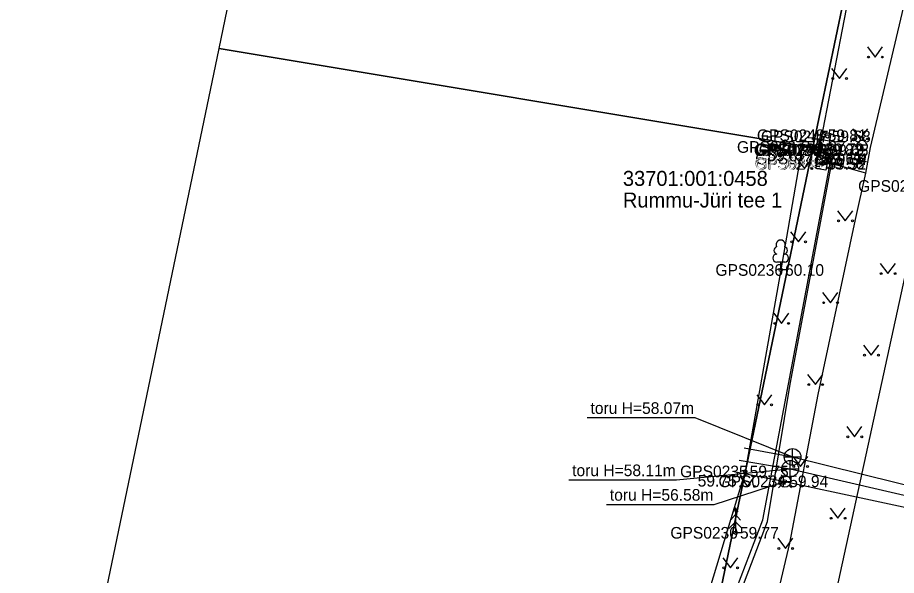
# Model space of a CAD drawing. Extents: x 551623 to 559850, y 6561220 to 6567135.
# Drawn here: x 556540.7 to 556593.5, y 6562659.4 to 6562692.9 of the extents above; entities that cross this region are included whole.
import ezdxf

# ---------------------------------------------------------------- set-up
doc = ezdxf.new("R2010")
doc.units = 0
for name, color, linetype in [('AED', 7, 'Continuous'), ('ELRAJATISMP', 7, 'Continuous'), ('HALJASTUS', 7, 'Continuous'), ('KKAEV', 7, 'Continuous'), ('KORGUS-EH2000', 7, 'Continuous'), ('KTRASS', 7, 'Continuous'), ('MOOTKORG-EH2000', 7, 'Continuous'), ('MOOTMPUNKT', 7, 'Continuous'), ('MOOTNR', 7, 'Continuous'), ('MOOTPIIR', 7, 'Continuous'), ('MPKAABEL', 7, 'Continuous'), ('PIIR', 7, 'Continuous'), ('PUU', 7, 'Continuous'), ('SIRAJATIS', 7, 'Continuous'), ('SITRASS', 7, 'Continuous'), ('SKTRASS', 7, 'Continuous'), ('TEE', 7, 'Continuous'), ('VKAEV', 7, 'Continuous'), ('VTRASS', 7, 'Continuous')]:
    doc.layers.add(name, color=color, linetype=linetype)

msp = doc.modelspace()

# ---------------------------------------------------------------- linework, layer by layer
at = {"layer": 'AED'}
msp.add_line((556588.807, 6562684.91), (556587.797, 6562685.099), dxfattribs=at)
msp.add_lwpolyline([(556588.807, 6562684.91), (556592.09, 6562701.91)], dxfattribs=at)
at = {"layer": 'ELRAJATISMP'}
for p, q in [((556589.44, 6562685.451), (556588.852, 6562685.553)), ((556589.321, 6562684.743), (556588.733, 6562684.846)), ((556589.394, 6562685.183), (556588.806, 6562685.285)), ((556589.274, 6562684.476), (556588.686, 6562684.578))]:
    msp.add_line(p, q, dxfattribs=at)
for points in [[(556589.519, 6562685.905), (556589.315, 6562684.728), (556588.727, 6562684.831), (556588.931, 6562686.007)], [(556589.4, 6562685.198), (556589.195, 6562684.021), (556588.607, 6562684.123), (556588.812, 6562685.3)]]:
    msp.add_lwpolyline(points, close=True, dxfattribs=at)
at = {"layer": 'HALJASTUS'}
for p, q in [((556591.715, 6562691.106), (556592.179, 6562690.499)), ((556592.179, 6562690.499), (556592.624, 6562691.106)), ((556589.563, 6562689.815), (556590.027, 6562689.209)), ((556590.027, 6562689.209), (556590.472, 6562689.815)), ((556590.817, 6562686.187), (556591.28, 6562685.581)), ((556591.28, 6562685.581), (556591.726, 6562686.187)), ((556587.475, 6562684.408), (556587.938, 6562683.801)), ((556587.938, 6562683.801), (556588.384, 6562684.408)), ((556589.919, 6562681.269), (556590.382, 6562680.662)), ((556590.382, 6562680.662), (556590.828, 6562681.269)), ((556587.101, 6562680.004), (556587.564, 6562679.397)), ((556587.564, 6562679.397), (556588.01, 6562680.004)), ((556592.479, 6562678.099), (556592.942, 6562677.492)), ((556592.942, 6562677.492), (556593.388, 6562678.099)), ((556589.02, 6562676.35), (556589.484, 6562675.743)), ((556589.484, 6562675.743), (556589.929, 6562676.35)), ((556586.081, 6562675.109), (556586.545, 6562674.502)), ((556586.545, 6562674.502), (556586.99, 6562675.109)), ((556591.478, 6562673.2), (556591.941, 6562672.593)), ((556591.941, 6562672.593), (556592.387, 6562673.2)), ((556588.122, 6562671.431), (556588.586, 6562670.825)), ((556588.586, 6562670.825), (556589.031, 6562671.431)), ((556585.062, 6562670.214), (556585.526, 6562669.607)), ((556585.526, 6562669.607), (556585.971, 6562670.214)), ((556590.476, 6562668.301), (556590.94, 6562667.694)), ((556590.94, 6562667.694), (556591.385, 6562668.301)), ((556587.224, 6562666.513), (556587.687, 6562665.906)), ((556587.687, 6562665.906), (556588.133, 6562666.513)), ((556584.043, 6562665.319), (556584.506, 6562664.712)), ((556584.506, 6562664.712), (556584.952, 6562665.319)), ((556589.475, 6562663.402), (556589.939, 6562662.796)), ((556589.939, 6562662.796), (556590.384, 6562663.402)), ((556586.326, 6562661.594), (556586.789, 6562660.987)), ((556586.789, 6562660.987), (556587.235, 6562661.594)), ((556583.024, 6562660.424), (556583.487, 6562659.817)), ((556583.487, 6562659.817), (556583.933, 6562660.424))]:
    msp.add_line(p, q, dxfattribs=at)
for centre in [(556591.778, 6562690.499), (556592.606, 6562690.499), (556589.626, 6562689.209), (556590.455, 6562689.209), (556590.879, 6562685.581), (556591.708, 6562685.581), (556587.537, 6562683.801), (556588.366, 6562683.801), (556589.981, 6562680.662), (556590.81, 6562680.662), (556587.163, 6562679.397), (556587.992, 6562679.397), (556592.541, 6562677.492), (556593.37, 6562677.492), (556589.083, 6562675.743), (556589.912, 6562675.743), (556586.144, 6562674.502), (556586.973, 6562674.502), (556591.54, 6562672.593), (556592.369, 6562672.593), (556588.185, 6562670.825), (556589.013, 6562670.825), (556585.125, 6562669.607), (556585.953, 6562669.607), (556590.539, 6562667.694), (556591.368, 6562667.694), (556587.286, 6562665.906), (556588.115, 6562665.906), (556584.105, 6562664.712), (556584.934, 6562664.712), (556589.538, 6562662.796), (556590.366, 6562662.796), (556586.388, 6562660.987), (556587.217, 6562660.987), (556583.086, 6562659.817), (556583.915, 6562659.817)]:
    msp.add_circle(centre, 0.055, dxfattribs=at)
at = {"layer": 'KKAEV'}
for p, q in [((556587.216, 6562665.98), (556587.216, 6562666.98)), ((556586.716, 6562666.48), (556587.716, 6562666.48)), ((556587.075, 6562665.275), (556587.075, 6562666.275)), ((556586.575, 6562665.775), (556587.575, 6562665.775))]:
    msp.add_line(p, q, dxfattribs=at)
for centre in [(556587.216, 6562666.48), (556587.075, 6562665.775)]:
    msp.add_circle(centre, 0.5, dxfattribs=at)
at = {"layer": 'KORGUS-EH2000'}
for centre in [(556587.797, 6562685.099), (556584.378, 6562665.61)]:
    msp.add_circle(centre, 0.1, dxfattribs=at)
at = {"layer": 'KTRASS'}
for points in [[(556584.009, 6562666.286), (556587.075, 6562665.775), (556596.007, 6562663.713)], [(556573.778, 6562665.108), (556580.245, 6562665.108), (556587.075, 6562665.775)]]:
    msp.add_lwpolyline(points, dxfattribs=at)
at = {"layer": 'MOOTMPUNKT'}
for centre in [(556589.064, 6562685.803), (556589.306, 6562685.731), (556587.797, 6562685.099), (556588.807, 6562684.91), (556588.921, 6562684.953), (556588.926, 6562684.959), (556589.169, 6562684.91), (556588.826, 6562684.409), (556589.087, 6562684.368), (556589.087, 6562684.365), (556588.931, 6562684.117), (556589.039, 6562684.089), (556586.503, 6562677.711), (556584.378, 6562665.61), (556586.756, 6562665.016), (556583.794, 6562661.925)]:
    msp.add_circle(centre, 0.1, dxfattribs=at)
at = {"layer": 'MOOTPIIR'}
msp.add_lwpolyline([(556618.715, 6562822.195), (556606.273, 6562747.18), (556599.844, 6562739.348), (556593.96, 6562711.51), (556588.43, 6562685.07), (556587.797, 6562685.099), (556586.503, 6562677.711), (556584.378, 6562665.61), (556582.242, 6562658.609), (556579.58, 6562644.209), (556576.324, 6562628.772), (556574.251, 6562619.959), (556568.733, 6562591.002), (556565.624, 6562580.56), (556564.07, 6562571.452), (556562.761, 6562565.324), (556562.362, 6562564.746), (556561.89, 6562558.297), (556552.726, 6562513.925), (556552.161, 6562514.02), (556543.863, 6562474.66)], dxfattribs=at)
at = {"layer": 'MPKAABEL'}
for points in [[(556557.229, 6562563.109), (556558.692, 6562562.847), (556563.836, 6562562.377), (556564.214, 6562563.323), (556567.822, 6562580.89), (556571.114, 6562591.066), (556573.261, 6562602.424), (556575.642, 6562613.904), (556577.051, 6562623.082), (556578.502, 6562632.442), (556579.664, 6562637.006), (556581.262, 6562644.688), (556583.373, 6562656.462), (556585.711, 6562662.597), (556587.077, 6562670.843), (556589.661, 6562684.582), (556589.053, 6562684.696)], [(556557.251, 6562563.41), (556558.745, 6562563.142), (556563.686, 6562562.548), (556563.921, 6562563.388), (556567.529, 6562580.955), (556570.996, 6562591.096), (556573.134, 6562602.455), (556575.529, 6562613.922), (556576.948, 6562623.102), (556578.427, 6562632.457), (556579.563, 6562637.039), (556581.073, 6562644.724), (556583.093, 6562656.569), (556585.431, 6562662.704), (556586.974, 6562670.856), (556589.559, 6562684.54), (556589.053, 6562684.696)]]:
    msp.add_lwpolyline(points, dxfattribs=at)
at = {"layer": 'PIIR'}
for points in [[(556599.77, 6562739.31), (556613.6, 6562737.05), (556598.38, 6562665.28), (556582.07, 6562589.19), (556528.51, 6562329.75), (556527.9, 6562326.79), (556533.07, 6562326.41), (556532.21, 6562322.88), (556529.17, 6562310.34), (556520.17, 6562273.55), (556523.22, 6562261.92), (556489.06, 6562281.04), (556502.86, 6562283.59), (556510.45, 6562310.26), (556519.14, 6562350.21), (556529.77, 6562402.46), (556539.62, 6562450.85), (556543.81, 6562471.43), (556552.64, 6562513.89), (556561.6, 6562556.55), (556566.59, 6562580.45), (556577.04, 6562630.35), (556588.43, 6562685.07), (556593.96, 6562711.51)], [(556588.43, 6562685.07), (556552.77, 6562691.02), (556558.5, 6562718.73), (556572.04, 6562716.01), (556571.97, 6562715.53), (556577.8, 6562714.3), (556577.9, 6562714.75), (556593.96, 6562711.51)], [(556588.43, 6562685.07), (556577.04, 6562630.35), (556541.5, 6562636.89), (556552.77, 6562691.02)]]:
    msp.add_lwpolyline(points, close=True, dxfattribs=at)
at = {"layer": 'PUU'}
for p, q in [((556586.743, 6562678.186), (556586.263, 6562678.186)), ((556586.503, 6562677.711), (556586.503, 6562678.186)), ((556586.883, 6562677.711), (556586.503, 6562677.711)), ((556583.794, 6562663.425), (556583.644, 6562663.175)), ((556583.944, 6562663.175), (556583.794, 6562663.425)), ((556583.794, 6562663.425), (556583.794, 6562661.925)), ((556583.794, 6562663.025), (556583.494, 6562662.675)), ((556584.094, 6562662.675), (556583.794, 6562663.025)), ((556583.794, 6562662.575), (556583.394, 6562662.175)), ((556584.194, 6562662.175), (556583.794, 6562662.575)), ((556584.154, 6562661.925), (556583.794, 6562661.925))]:
    msp.add_line(p, q, dxfattribs=at)
for centre, radius, start, end in [((556586.333, 6562678.884), 0.233, 109.0217, 253.1415), ((556586.503, 6562679.231), 0.277, 332.5799, 207.4201), ((556586.673, 6562678.884), 0.233, 286.8508, 70.9859), ((556586.265, 6562678.424), 0.238, 90.0016, 269.3953), ((556586.74, 6562678.424), 0.238, 270.6047, 89.9984)]:
    msp.add_arc(centre, radius, start, end, dxfattribs=at)
at = {"layer": 'SIRAJATIS'}
msp.add_lwpolyline([(556589.39, 6562684.682), (556589.219, 6562683.697), (556588.628, 6562683.8), (556588.799, 6562684.785)], close=True, dxfattribs=at)
for centre, radius in [((556589.043, 6562684.438), 0.0304), ((556589.043, 6562684.438), 0.029), ((556589.043, 6562684.438), 0.0277), ((556589.043, 6562684.438), 0.0263), ((556589.043, 6562684.438), 0.0249), ((556589.043, 6562684.438), 0.0236), ((556589.043, 6562684.438), 0.0222), ((556589.043, 6562684.438), 0.0209), ((556589.043, 6562684.438), 0.0195), ((556589.043, 6562684.438), 0.0181), ((556589.043, 6562684.438), 0.0168), ((556589.043, 6562684.438), 0.0154), ((556589.043, 6562684.438), 0.014), ((556589.043, 6562684.438), 0.0127), ((556589.043, 6562684.438), 0.0113), ((556589.043, 6562684.438), 0.00996), ((556589.043, 6562684.438), 0.0086), ((556589.043, 6562684.438), 0.00724), ((556589.043, 6562684.438), 0.00587), ((556589.043, 6562684.438), 0.00451), ((556589.043, 6562684.438), 0.00315), ((556589.043, 6562684.438), 0.00179), ((556589.043, 6562684.438), 0.000426), ((556588.975, 6562684.044), 0.0304), ((556588.975, 6562684.044), 0.029), ((556588.975, 6562684.044), 0.0277), ((556588.975, 6562684.044), 0.0263), ((556588.975, 6562684.044), 0.0249), ((556588.975, 6562684.044), 0.0236), ((556588.975, 6562684.044), 0.0222), ((556588.975, 6562684.044), 0.0209), ((556588.975, 6562684.044), 0.0195), ((556588.975, 6562684.044), 0.0181), ((556588.975, 6562684.044), 0.0168), ((556588.975, 6562684.044), 0.0154), ((556588.975, 6562684.044), 0.014), ((556588.975, 6562684.044), 0.0127), ((556588.975, 6562684.044), 0.0113), ((556588.975, 6562684.044), 0.00996), ((556588.975, 6562684.044), 0.0086), ((556588.975, 6562684.044), 0.00724), ((556588.975, 6562684.044), 0.00587), ((556588.975, 6562684.044), 0.00451), ((556588.975, 6562684.044), 0.00315), ((556588.975, 6562684.044), 0.00179), ((556588.975, 6562684.044), 0.000426)]:
    msp.add_circle(centre, radius, dxfattribs=at)
at = {"layer": 'SITRASS'}
for points in [[(556578.887, 6562623.758), (556580.25, 6562630.066), (556581.832, 6562637.305), (556583.664, 6562646.316), (556585.035, 6562652.742), (556587.059, 6562661.297), (556588.754, 6562670.227), (556590.988, 6562680.75), (556591.621, 6562683.527), (556591.895, 6562685.074), (556593.969, 6562693.867), (556595.195, 6562699.664), (556596.176, 6562704.047), (556597.535, 6562709.352), (556597.609, 6562710.531), (556597.125, 6562711.477), (556595.668, 6562711.922), (556594.408, 6562712.21)], [(556591.621, 6562683.527), (556589.009, 6562684.241)]]:
    msp.add_lwpolyline(points, dxfattribs=at)
at = {"layer": 'SKTRASS'}
for points in [[(556574.879, 6562668.848), (556581.346, 6562668.848), (556587.216, 6562666.48)], [(556584.303, 6562667.023), (556587.216, 6562666.48), (556595.541, 6562664.43)]]:
    msp.add_lwpolyline(points, dxfattribs=at)
at = {"layer": 'TEE'}
msp.add_lwpolyline([(556592.057, 6562701.776), (556592.12, 6562701.583), (556596.248, 6562700.431), (556597.567, 6562699.677), (556598.369, 6562697.7), (556595.142, 6562682.757), (556589.485, 6562656.87), (556586.387, 6562641.744), (556585.715, 6562638.373), (556584.087, 6562630.443), (556580.887, 6562616.768), (556579.688, 6562611.746), (556575.85, 6562595.183), (556572.387, 6562581.794), (556570.65, 6562575.641), (556569.894, 6562573.737), (556569.348, 6562573.329), (556566.853, 6562572.396), (556564.07, 6562571.452)], dxfattribs=at)
at = {"layer": 'VKAEV'}
for p, q in [((556586.509, 6562664.768), (556586.369, 6562664.629)), ((556586.406, 6562665.016), (556587.106, 6562665.016)), ((556587.004, 6562664.768), (556587.143, 6562664.629))]:
    msp.add_line(p, q, dxfattribs=at)
msp.add_circle((556586.756, 6562665.016), 0.35, dxfattribs=at)
at = {"layer": 'VTRASS'}
for points in [[(556583.604, 6562665.635), (556586.756, 6562665.016), (556596.488, 6562662.92)], [(556576.041, 6562663.634), (556582.508, 6562663.634), (556586.756, 6562665.016)]]:
    msp.add_lwpolyline(points, dxfattribs=at)

# ---------------------------------------------------------------- texts
at = {"layer": 'KORGUS-EH2000'}
for s, p in [(' 59.87', (556585.44, 6562684.242)), (' 59.75', (556581.256, 6562664.701))]:
    msp.add_text(s, height=0.7, dxfattribs=at).set_placement(p)
at = {"layer": 'KTRASS'}
msp.add_text('toru H=58.11m', height=0.7, dxfattribs=at).set_placement((556573.979, 6562665.327))
at = {"layer": 'MOOTKORG-EH2000'}
for s, p in [(' 59.81', (556589.064, 6562685.453)), (' 59.68', (556589.306, 6562685.381)), (' 59.87', (556587.797, 6562684.749)), (' 59.82', (556588.807, 6562684.56)), (' 59.79', (556588.921, 6562684.603)), (' 59.79', (556588.926, 6562684.609)), (' 59.65', (556589.169, 6562684.56)), (' 59.61', (556588.826, 6562684.059)), (' 59.58', (556588.931, 6562683.767)), (' 59.52', (556589.039, 6562683.739)), (' 59.54', (556589.087, 6562684.018)), (' 59.54', (556589.087, 6562684.015)), (' 60.10', (556586.503, 6562677.361)), (' 59.75', (556584.378, 6562665.26)), (' 59.94', (556586.756, 6562664.666)), (' 59.77', (556583.794, 6562661.575))]:
    msp.add_text(s, height=0.7, dxfattribs=at).set_placement(p)
at = {"layer": 'MOOTNR'}
for s, p in [('GPS0248 ', (556585.075, 6562685.453)), ('GPS0247 ', (556585.316, 6562685.381)), ('GPS0237 ', (556583.877, 6562684.749)), ('GPS0238 ', (556584.887, 6562684.56)), ('GPS0240 ', (556584.931, 6562684.603)), ('GPS0239 ', (556585.007, 6562684.609)), ('GPS0246 ', (556585.18, 6562684.56)), ('GPS0245 ', (556584.941, 6562683.767)), ('GPS0241 ', (556584.976, 6562684.059)), ('GPS0244 ', (556584.979, 6562683.739)), ('GPS0242 ', (556585.097, 6562684.018)), ('GPS0243 ', (556585.097, 6562684.015)), ('GPS0249 ', (556591.152, 6562682.407)), ('GPS0236 ', (556582.583, 6562677.361)), ('GPS0235 ', (556580.459, 6562665.26)), ('GPS0234 ', (556582.766, 6562664.666)), ('GPS0230 ', (556579.875, 6562661.575))]:
    msp.add_text(s, height=0.7, dxfattribs=at).set_placement(p)
at = {"layer": 'PIIR'}
for s, p in [('33701:001:0458', (556577.026, 6562682.763)), ('Rummu-Jüri tee 1', (556577.026, 6562681.463))]:
    msp.add_text(s, height=0.9, dxfattribs=at).set_placement(p)
at = {"layer": 'SITRASS'}
msp.add_text('EC', height=0.7, rotation=79.9105, dxfattribs=at).set_placement((556591.558, 6562684.113))
at = {"layer": 'SKTRASS'}
msp.add_text('toru H=58.07m', height=0.7, dxfattribs=at).set_placement((556575.08, 6562669.067))
at = {"layer": 'VTRASS'}
msp.add_text('toru H=56.58m', height=0.7, dxfattribs=at).set_placement((556576.242, 6562663.854))

doc.saveas('drawing.dxf')
